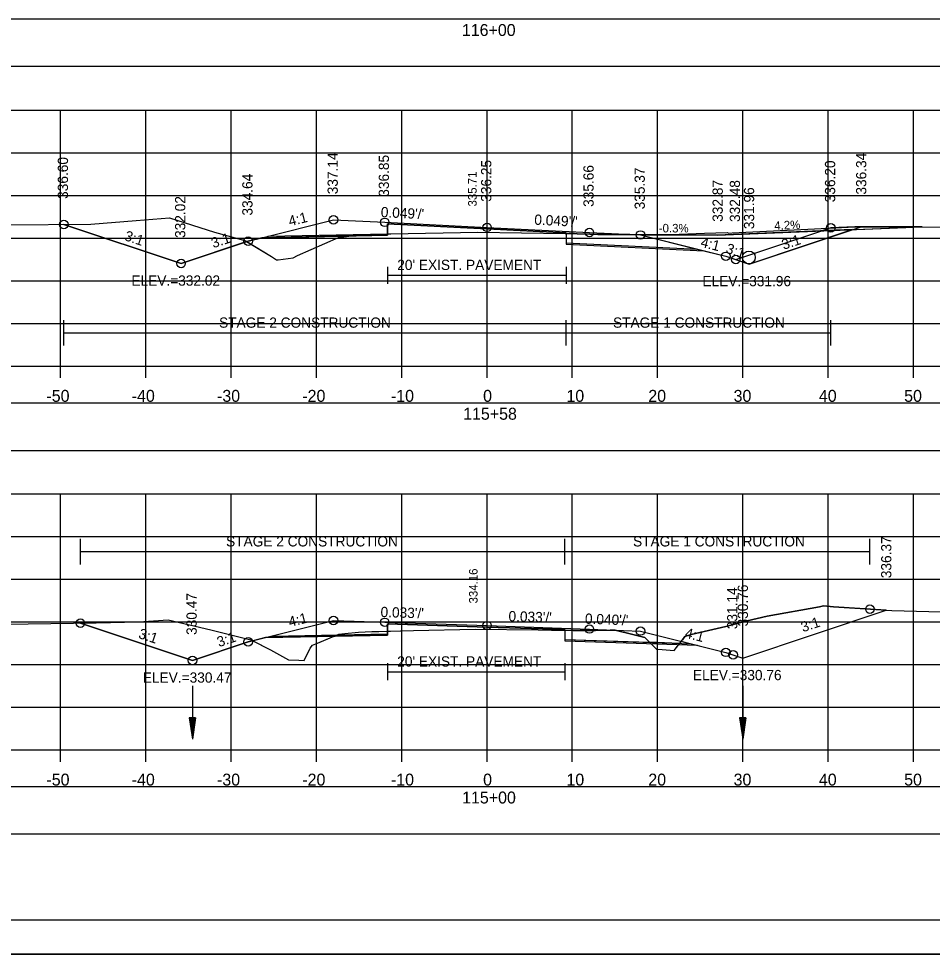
# Model space of a CAD drawing. Extents: x 1376273 to 1384221, y 378927 to 384592.
# Drawn here: x 1377002.9 to 1377110, y 379898.5 to 380008.2 of the extents above; entities that cross this region are included whole.
import ezdxf

# ---------------------------------------------------------------- set-up
doc = ezdxf.new("R2010")
doc.units = 0
for name, color, linetype in [('R_Alt Surface', 7, 'Continuous'), ('R_Axis', 7, 'Continuous'), ('R_Axis Annot', 7, 'Continuous'), ('R_Border', 7, 'Continuous'), ('R_Border Notes', 7, 'Continuous'), ('R_Dimension', 7, 'Continuous'), ('R_Drive', 7, 'Continuous'), ('R_Exist Surface', 7, 'Continuous'), ('R_Fin Surface', 7, 'Continuous'), ('R_Grid', 7, 'Continuous'), ('R_No Plot', 7, 'Continuous'), ('R_Water', 7, 'Continuous'), ('R_Xsect Elev', 7, 'Continuous'), ('R_Xsect Slope', 7, 'Continuous'), ('T_Detection Zones', 7, 'Continuous'), ('T_Notes', 7, 'Continuous'), ('T_Vehicle Path Lt Minor', 7, 'Continuous')]:
    doc.layers.add(name, color=color, linetype=linetype)

msp = doc.modelspace()

# ---------------------------------------------------------------- linework, layer by layer
at = {"layer": 'R_Alt Surface'}
for points in [[(1377032.06, 379982.7), (1377046.08, 379982.98), (1377046.09, 379984.15), (1377057.77, 379983.57), (1377067.03, 379983.11), (1377067.04, 379981.94), (1377082.44, 379981.18)], [(1377046.09, 379979.13), (1377046.09, 379977.13)], [(1377067.03, 379979.13), (1377067.03, 379977.13)], [(1377046.09, 379978.13), (1377067.03, 379978.13)], [(1377032.52, 379935.82), (1377046.08, 379936.09), (1377046.09, 379937.26), (1377057.77, 379936.87), (1377066.88, 379936.57), (1377066.89, 379935.41), (1377081.73, 379934.91)], [(1377046.09, 379932.63), (1377046.09, 379930.63)], [(1377046.09, 379931.63), (1377066.88, 379931.63)], [(1377066.88, 379932.63), (1377066.88, 379930.63)]]:
    msp.add_lwpolyline(points, dxfattribs=at)
at = {"layer": 'R_Axis'}
for p, q in [((1376907.77, 379967.48), (1377207.77, 379967.48)), ((1377007.77, 379966.08), (1377007.77, 379967.48)), ((1377017.77, 379966.08), (1377017.77, 379967.48)), ((1377027.77, 379966.08), (1377027.77, 379967.48)), ((1377037.77, 379966.08), (1377037.77, 379967.48)), ((1377047.77, 379966.08), (1377047.77, 379967.48)), ((1377057.77, 379966.08), (1377057.77, 379967.48)), ((1377067.77, 379966.08), (1377067.77, 379967.48)), ((1377077.77, 379966.08), (1377077.77, 379967.48)), ((1377087.77, 379966.08), (1377087.77, 379967.48)), ((1377097.77, 379966.08), (1377097.77, 379967.48)), ((1377107.77, 379966.08), (1377107.77, 379967.48)), ((1376907.77, 379922.48), (1377207.77, 379922.48)), ((1377007.77, 379921.08), (1377007.77, 379922.48)), ((1377017.77, 379921.08), (1377017.77, 379922.48)), ((1377027.77, 379921.08), (1377027.77, 379922.48)), ((1377037.77, 379921.08), (1377037.77, 379922.48)), ((1377047.77, 379921.08), (1377047.77, 379922.48)), ((1377057.77, 379921.08), (1377057.77, 379922.48)), ((1377067.77, 379921.08), (1377067.77, 379922.48)), ((1377077.77, 379921.08), (1377077.77, 379922.48)), ((1377087.77, 379921.08), (1377087.77, 379922.48)), ((1377097.77, 379921.08), (1377097.77, 379922.48)), ((1377107.77, 379921.08), (1377107.77, 379922.48))]:
    msp.add_line(p, q, dxfattribs=at)
at = {"layer": 'R_Axis Annot'}
for points in [[(1376907.2, 380002.63), (1377209.01, 380002.63), (1377209.01, 380008.15), (1376907.2, 380008.15)], [(1376907.2, 379957.59), (1377209.01, 379957.59), (1377209.01, 379963.12), (1376907.2, 379963.12)], [(1376907.2, 379912.61), (1377209.01, 379912.61), (1377209.01, 379918.14), (1376907.2, 379918.14)]]:
    msp.add_lwpolyline(points, close=True, dxfattribs=at)
at = {"layer": 'R_Border'}
msp.add_line((1377215.95, 379902.48), (1376899.77, 379902.48), dxfattribs=at)
at = {"layer": 'R_Dimension'}
for p, q in [((1377008.14, 379969.87), (1377008.14, 379972.87)), ((1377067.03, 379969.87), (1377067.03, 379972.87)), ((1377098.09, 379969.87), (1377098.09, 379972.87)), ((1377008.14, 379971.37), (1377098.09, 379971.37)), ((1377010.09, 379944.22), (1377010.09, 379947.22)), ((1377066.88, 379944.22), (1377066.88, 379947.22)), ((1377102.67, 379944.22), (1377102.67, 379947.22)), ((1377010.09, 379945.72), (1377102.67, 379945.72))]:
    msp.add_line(p, q, dxfattribs=at)
at = {"layer": 'R_Drive'}
for p, q in [((1377084.77, 379982.81), (1377108.77, 379983.81)), ((1377075.77, 379982.85), (1377084.77, 379982.81))]:
    msp.add_line(p, q, dxfattribs=at)
at = {"layer": 'R_Exist Surface'}
for points in [[(1377001.35, 379984.02), (1377011.31, 379984.11), (1377016.64, 379984.55), (1377020.55, 379984.86), (1377025.8, 379983.18), (1377029.39, 379982.19), (1377032.48, 379980.32), (1377033.08, 379979.92), (1377033.26, 379979.93), (1377035.05, 379980.15), (1377035.53, 379980.44), (1377040.35, 379982.56), (1377042.5, 379982.84), (1377042.76, 379982.87), (1377043.01, 379982.88), (1377045.09, 379982.95), (1377046.5, 379982.98), (1377056.69, 379983.19), (1377066.95, 379983.03), (1377068.03, 379983.01), (1377068.34, 379983), (1377069.81, 379982.94), (1377070.75, 379982.9), (1377070.78, 379982.9), (1377071.18, 379982.9), (1377071.92, 379982.9), (1377079.33, 379982.92), (1377083.28, 379983.05), (1377085.92, 379983.13), (1377086.12, 379983.06), (1377086.52, 379983.09), (1377095.38, 379983.54), (1377100.89, 379983.82), (1377107.35, 379983.82), (1377114.74, 379983.78)], [(1376990.62, 379937.05), (1377011.94, 379937.36), (1377016.93, 379937.49), (1377020.39, 379937.7), (1377025.38, 379936.54), (1377030.07, 379935.38), (1377032.37, 379934.18), (1377034.49, 379933.01), (1377035.71, 379932.97), (1377036.32, 379932.94), (1377037.02, 379934.38), (1377037.31, 379934.74), (1377037.89, 379934.98), (1377040.38, 379936.02), (1377041.11, 379936.12), (1377042.68, 379936.29), (1377044.25, 379936.34), (1377045.09, 379936.36), (1377049.13, 379936.46), (1377056.36, 379936.64), (1377063.76, 379936.53), (1377067.88, 379936.47), (1377069.62, 379936.47), (1377070.49, 379936.48), (1377072.21, 379936.5), (1377072.8, 379936.49), (1377074.86, 379935.99), (1377076.28, 379935.65), (1377076.61, 379935.28), (1377077.63, 379934.26), (1377078.29, 379934.25), (1377079.73, 379934.14), (1377080.67, 379935.38), (1377080.96, 379935.77), (1377081.72, 379935.98), (1377085.76, 379936.92), (1377088.27, 379937.58), (1377090.63, 379938.13), (1377096.77, 379939.25), (1377097.24, 379939.34), (1377098.4, 379939.25), (1377105.24, 379938.8), (1377125.44, 379938.27)]]:
    msp.add_lwpolyline(points, dxfattribs=at)
at = {"layer": 'R_Fin Surface'}
for points in [[(1377008.14, 379984.08), (1377021.89, 379979.5), (1377029.77, 379982.12), (1377031.35, 379982.52), (1377039.77, 379984.62), (1377045.77, 379984.33), (1377057.77, 379983.74), (1377069.77, 379983.14), (1377075.77, 379982.85), (1377084.82, 379980.58), (1377085.77, 379980.35), (1377088.49, 379979.44), (1377101.64, 379983.82)], [(1377010.09, 379937.33), (1377023.23, 379932.95), (1377029.77, 379935.13), (1377031.81, 379935.64), (1377039.77, 379937.63), (1377045.77, 379937.43), (1377057.77, 379937.04), (1377069.77, 379936.64), (1377075.77, 379936.4), (1377083.89, 379934.37), (1377085.77, 379933.9), (1377087.76, 379933.24), (1377104.58, 379938.85)]]:
    msp.add_lwpolyline(points, dxfattribs=at)
at = {"layer": 'R_Grid'}
for p, q in [((1376907.77, 379997.48), (1377207.77, 379997.48)), ((1376907.77, 379997.48), (1377207.77, 379997.48)), ((1377007.77, 379967.48), (1377007.77, 379997.48)), ((1377007.77, 379967.48), (1377007.77, 379997.48)), ((1377017.77, 379967.48), (1377017.77, 379997.48)), ((1377017.77, 379967.48), (1377017.77, 379997.48)), ((1377027.77, 379967.48), (1377027.77, 379997.48)), ((1377027.77, 379967.48), (1377027.77, 379997.48)), ((1377037.77, 379967.48), (1377037.77, 379997.48)), ((1377037.77, 379967.48), (1377037.77, 379997.48)), ((1377047.77, 379967.48), (1377047.77, 379997.48)), ((1377047.77, 379967.48), (1377047.77, 379997.48)), ((1377057.77, 379967.48), (1377057.77, 379997.48)), ((1377057.77, 379967.48), (1377057.77, 379997.48)), ((1377067.77, 379967.48), (1377067.77, 379997.48)), ((1377067.77, 379967.48), (1377067.77, 379997.48)), ((1377077.77, 379967.48), (1377077.77, 379997.48)), ((1377077.77, 379967.48), (1377077.77, 379997.48)), ((1377087.77, 379967.48), (1377087.77, 379997.48)), ((1377087.77, 379967.48), (1377087.77, 379997.48)), ((1377097.77, 379967.48), (1377097.77, 379997.48)), ((1377097.77, 379967.48), (1377097.77, 379997.48)), ((1377107.77, 379967.48), (1377107.77, 379997.48)), ((1377107.77, 379967.48), (1377107.77, 379997.48)), ((1376907.77, 379992.48), (1377207.77, 379992.48)), ((1376907.77, 379992.48), (1377207.77, 379992.48)), ((1376907.77, 379987.48), (1377207.77, 379987.48)), ((1376907.77, 379987.48), (1377207.77, 379987.48)), ((1376907.77, 379982.48), (1377207.77, 379982.48)), ((1376907.77, 379982.48), (1377207.77, 379982.48)), ((1376907.77, 379977.48), (1377207.77, 379977.48)), ((1376907.77, 379977.48), (1377207.77, 379977.48)), ((1376907.77, 379972.48), (1377207.77, 379972.48)), ((1376907.77, 379972.48), (1377207.77, 379972.48)), ((1376907.77, 379967.48), (1377207.77, 379967.48)), ((1376907.77, 379967.48), (1377207.77, 379967.48)), ((1376907.77, 379952.48), (1377207.77, 379952.48)), ((1376907.77, 379952.48), (1377207.77, 379952.48)), ((1377007.77, 379922.48), (1377007.77, 379952.48)), ((1377007.77, 379922.48), (1377007.77, 379952.48)), ((1377017.77, 379922.48), (1377017.77, 379952.48)), ((1377017.77, 379922.48), (1377017.77, 379952.48)), ((1377027.77, 379922.48), (1377027.77, 379952.48)), ((1377027.77, 379922.48), (1377027.77, 379952.48)), ((1377037.77, 379922.48), (1377037.77, 379952.48)), ((1377037.77, 379922.48), (1377037.77, 379952.48)), ((1377047.77, 379922.48), (1377047.77, 379952.48)), ((1377047.77, 379922.48), (1377047.77, 379952.48)), ((1377057.77, 379922.48), (1377057.77, 379952.48)), ((1377057.77, 379922.48), (1377057.77, 379952.48)), ((1377067.77, 379922.48), (1377067.77, 379952.48)), ((1377067.77, 379922.48), (1377067.77, 379952.48)), ((1377077.77, 379922.48), (1377077.77, 379952.48)), ((1377077.77, 379922.48), (1377077.77, 379952.48)), ((1377087.77, 379922.48), (1377087.77, 379952.48)), ((1377087.77, 379922.48), (1377087.77, 379952.48)), ((1377097.77, 379922.48), (1377097.77, 379952.48)), ((1377097.77, 379922.48), (1377097.77, 379952.48)), ((1377107.77, 379922.48), (1377107.77, 379952.48)), ((1377107.77, 379922.48), (1377107.77, 379952.48)), ((1376907.77, 379947.48), (1377207.77, 379947.48)), ((1376907.77, 379947.48), (1377207.77, 379947.48)), ((1376907.77, 379942.48), (1377207.77, 379942.48)), ((1376907.77, 379942.48), (1377207.77, 379942.48)), ((1376907.77, 379937.48), (1377207.77, 379937.48)), ((1376907.77, 379937.48), (1377207.77, 379937.48)), ((1376907.77, 379932.48), (1377207.77, 379932.48)), ((1376907.77, 379932.48), (1377207.77, 379932.48)), ((1376907.77, 379927.48), (1377207.77, 379927.48)), ((1376907.77, 379927.48), (1377207.77, 379927.48)), ((1376907.77, 379922.48), (1377207.77, 379922.48)), ((1376907.77, 379922.48), (1377207.77, 379922.48))]:
    msp.add_line(p, q, dxfattribs=at)
at = {"layer": 'R_No Plot'}
msp.add_line((1376887.37, 379898.5), (1377220.7, 379898.5), dxfattribs=at)
for points in [[(1376887.36, 380111.83), (1377220.7, 380111.83), (1377220.7, 379898.5), (1376887.36, 379898.5)], [(1377133.69, 380107.94), (1377133.69, 380098.06), (1377169.42, 380098.06), (1377169.42, 380095.14), (1377192.62, 380095.14), (1377192.62, 380070.81), (1377215.95, 380070.81), (1377215.95, 379902.48), (1376899.77, 379902.48), (1376899.77, 380107.94)]]:
    msp.add_lwpolyline(points, close=True, dxfattribs=at)
for points in [[(1377031.35, 379982.52), (1377046.08, 379982.82), (1377046.09, 379984.15), (1377057.77, 379983.57), (1377067.03, 379983.11), (1377067.04, 379981.78), (1377083.2, 379980.99)], [(1377031.81, 379935.64), (1377046.08, 379935.93), (1377046.09, 379937.26), (1377057.77, 379936.87), (1377066.88, 379936.57), (1377066.89, 379935.24), (1377082.43, 379934.74)]]:
    msp.add_lwpolyline(points, dxfattribs=at)
for centre in [(1377008.14, 379984.08), (1377008.14, 379984.08), (1377039.77, 379984.62), (1377039.77, 379984.62), (1377045.77, 379984.33), (1377045.77, 379984.33), (1377057.77, 379983.74), (1377057.77, 379983.74), (1377069.77, 379983.14), (1377069.77, 379983.14), (1377075.77, 379982.85), (1377075.77, 379982.85), (1377098.09, 379983.68), (1377098.09, 379983.68), (1377029.77, 379982.12), (1377029.77, 379982.12), (1377021.89, 379979.5), (1377021.89, 379979.5), (1377021.89, 379979.5), (1377021.89, 379979.5), (1377085.77, 379980.35), (1377085.77, 379980.35), (1377086.93, 379979.96), (1377086.93, 379979.96), (1377086.93, 379979.96), (1377086.93, 379979.96), (1377102.67, 379938.97), (1377102.67, 379938.97), (1377010.09, 379937.33), (1377010.09, 379937.33), (1377039.77, 379937.63), (1377039.77, 379937.63), (1377045.77, 379937.43), (1377045.77, 379937.43), (1377057.77, 379937.04), (1377057.77, 379937.04), (1377069.77, 379936.64), (1377069.77, 379936.64), (1377075.77, 379936.4), (1377075.77, 379936.4), (1377029.77, 379935.13), (1377029.77, 379935.13), (1377085.77, 379933.9), (1377085.77, 379933.9), (1377086.62, 379933.62), (1377086.62, 379933.62), (1377086.62, 379933.62), (1377086.62, 379933.62), (1377023.23, 379932.95), (1377023.23, 379932.95), (1377023.23, 379932.95), (1377023.23, 379932.95)]:
    msp.add_circle(centre, 0.5, dxfattribs=at)
at = {"layer": 'R_Water'}
for p, q in [((1377023.23, 379929.99), (1377023.23, 379923.74)), ((1377087.76, 379929.99), (1377087.76, 379923.74)), ((1377022.85, 379926.24), (1377023.23, 379923.74)), ((1377023.6, 379926.24), (1377022.85, 379926.24)), ((1377022.91, 379926.24), (1377023.23, 379924.16)), ((1377022.98, 379926.24), (1377023.23, 379924.59)), ((1377023.04, 379926.24), (1377023.23, 379925.01)), ((1377023.1, 379926.24), (1377023.23, 379925.43)), ((1377023.17, 379926.24), (1377023.23, 379925.85)), ((1377023.6, 379926.24), (1377023.23, 379923.74)), ((1377023.35, 379926.24), (1377023.23, 379925.43)), ((1377023.48, 379926.24), (1377023.23, 379924.59)), ((1377023.54, 379926.24), (1377023.23, 379924.16)), ((1377023.41, 379926.24), (1377023.23, 379925.01)), ((1377023.29, 379926.24), (1377023.23, 379925.85)), ((1377087.38, 379926.24), (1377087.76, 379923.74)), ((1377088.13, 379926.24), (1377087.38, 379926.24)), ((1377087.45, 379926.24), (1377087.76, 379924.16)), ((1377087.51, 379926.24), (1377087.76, 379924.59)), ((1377087.57, 379926.24), (1377087.76, 379925.01)), ((1377087.64, 379926.24), (1377087.76, 379925.43)), ((1377087.7, 379926.24), (1377087.76, 379925.85)), ((1377088.13, 379926.24), (1377087.76, 379923.74)), ((1377087.88, 379926.24), (1377087.76, 379925.43)), ((1377088.01, 379926.24), (1377087.76, 379924.59)), ((1377088.07, 379926.24), (1377087.76, 379924.16)), ((1377087.95, 379926.24), (1377087.76, 379925.01)), ((1377087.82, 379926.24), (1377087.76, 379925.85))]:
    msp.add_line(p, q, dxfattribs=at)
msp.add_circle((1377088.47, 379980.21), 0.75, dxfattribs=at)
at = {"layer": 'T_Detection Zones'}
for p, q in [((1377100.6, 379983.47), (1377084.77, 379982.81)), ((1377075.77, 379982.85), (1377074.5, 379982.91)), ((1377084.77, 379982.81), (1377075.77, 379982.85)), ((1377066.88, 379936.48), (1377066.89, 379935.41)), ((1377066.89, 379935.41), (1377076.81, 379935.08)), ((1377080.35, 379934.96), (1377076.81, 379935.08))]:
    msp.add_line(p, q, dxfattribs=at)
for points in [[(1377008.14, 379984.08), (1377011.31, 379984.11), (1377016.64, 379984.55), (1377020.55, 379984.86), (1377025.8, 379983.18), (1377029.39, 379982.19), (1377029.6, 379982.07), (1377021.89, 379979.5)], [(1377029.6, 379982.07), (1377032.48, 379980.32), (1377033.08, 379979.92), (1377033.26, 379979.93), (1377035.05, 379980.15), (1377035.53, 379980.44), (1377040.35, 379982.56), (1377041.63, 379982.73), (1377031.35, 379982.52), (1377029.77, 379982.12)], [(1377041.63, 379982.73), (1377042.5, 379982.84), (1377042.76, 379982.87), (1377043.01, 379982.88), (1377045.09, 379982.95), (1377046.08, 379982.97), (1377046.08, 379982.82)], [(1377010.09, 379937.33), (1377011.94, 379937.36), (1377016.93, 379937.49), (1377020.39, 379937.7), (1377025.38, 379936.54), (1377030.07, 379935.38), (1377030.3, 379935.26), (1377029.77, 379935.13), (1377023.23, 379932.95)], [(1377039.86, 379935.8), (1377040.38, 379936.02), (1377041.11, 379936.12), (1377042.68, 379936.29), (1377044.25, 379936.34), (1377045.09, 379936.36), (1377046.08, 379936.39), (1377046.08, 379935.93)], [(1377030.3, 379935.26), (1377032.37, 379934.18), (1377034.49, 379933.01), (1377035.71, 379932.97), (1377036.32, 379932.94), (1377037.02, 379934.38), (1377037.31, 379934.74), (1377037.89, 379934.98), (1377039.86, 379935.8), (1377031.81, 379935.64)]]:
    msp.add_lwpolyline(points, close=True, dxfattribs=at)
for points in [[(1377088.59, 379979.47), (1377088.83, 379979.55), (1377100.6, 379983.47)], [(1377074.5, 379982.91), (1377071.92, 379982.9), (1377071.18, 379982.9), (1377070.78, 379982.9), (1377070.75, 379982.9), (1377069.81, 379982.94), (1377068.34, 379983), (1377068.03, 379983.01), (1377067.03, 379983.03)], [(1377067.03, 379983.03), (1377067.04, 379981.94), (1377082.44, 379981.18)], [(1377082.44, 379981.18), (1377084.82, 379980.58), (1377085.77, 379980.35), (1377088.07, 379979.58), (1377088.42, 379979.46)], [(1377104.58, 379938.85), (1377098.4, 379939.25), (1377097.24, 379939.34), (1377096.77, 379939.25), (1377090.63, 379938.13), (1377088.27, 379937.58), (1377085.76, 379936.92), (1377081.72, 379935.98), (1377080.96, 379935.77), (1377080.67, 379935.38), (1377080.54, 379935.21)], [(1377083.89, 379934.37), (1377085.77, 379933.9), (1377087.76, 379933.24), (1377104.58, 379938.85)], [(1377076.81, 379935.08), (1377076.61, 379935.28), (1377076.28, 379935.65), (1377074.86, 379935.99), (1377072.8, 379936.49), (1377072.21, 379936.5), (1377070.49, 379936.48), (1377069.62, 379936.47), (1377067.88, 379936.47), (1377066.88, 379936.48)], [(1377076.81, 379935.08), (1377077.63, 379934.26), (1377078.29, 379934.25), (1377079.73, 379934.14), (1377080.35, 379934.96)], [(1377080.54, 379935.21), (1377081.73, 379934.91), (1377083.89, 379934.37)]]:
    msp.add_lwpolyline(points, dxfattribs=at)
msp.add_arc((1377088.47, 379980.21), 0.75, 265.6898, 278.6796, dxfattribs=at)
at = {"layer": 'T_Notes'}
for p, q in [((1377097.04, 379983.33), (1377084.77, 379982.81)), ((1377097.04, 379983.33), (1377108.77, 379983.81)), ((1377098.09, 379983.68), (1377097.04, 379983.33)), ((1377084.77, 379982.81), (1377075.77, 379982.85))]:
    msp.add_line(p, q, dxfattribs=at)
for points in [[(1377075.77, 379982.85), (1377082.36, 379981.2), (1377085.77, 379980.35), (1377086.93, 379979.96), (1377097.04, 379983.33)], [(1377108.77, 379983.81), (1377107.35, 379983.82), (1377100.89, 379983.82), (1377098.09, 379983.68)]]:
    msp.add_lwpolyline(points, dxfattribs=at)
at = {"layer": 'T_Vehicle Path Lt Minor'}
for points in [[(1377046.08, 379982.97), (1377046.5, 379982.98), (1377056.69, 379983.19), (1377066.95, 379983.03), (1377067.03, 379983.03), (1377067.03, 379983.11), (1377057.77, 379983.57), (1377046.09, 379984.15)], [(1377046.08, 379936.39), (1377049.13, 379936.46), (1377056.36, 379936.64), (1377063.76, 379936.53), (1377066.88, 379936.48), (1377066.88, 379936.57), (1377057.77, 379936.87), (1377046.09, 379937.26)]]:
    msp.add_lwpolyline(points, close=True, dxfattribs=at)

# ---------------------------------------------------------------- texts
at = {"layer": 'R_Alt Surface'}
for p in [(1377047.24, 379978.74), (1377047.24, 379932.24)]:
    msp.add_text("20' EXIST. PAVEMENT", height=1.2, dxfattribs=at).set_placement(p)
at = {"layer": 'R_Axis Annot'}
for s, p in [('116+00', (1377054.82, 380006.18)), ('-50', (1377006.11, 379963.28)), ('-40', (1377016.11, 379963.28)), ('-30', (1377026.11, 379963.28)), ('-20', (1377036.11, 379963.28)), ('-10', (1377046.5, 379963.28)), ('0', (1377057.31, 379963.28)), ('10', (1377067.08, 379963.28)), ('20', (1377076.68, 379963.28)), ('30', (1377086.68, 379963.28)), ('40', (1377096.68, 379963.28)), ('50', (1377106.68, 379963.28)), ('115+58', (1377054.97, 379961.18)), ('-50', (1377006.11, 379918.28)), ('-40', (1377016.11, 379918.28)), ('-30', (1377026.11, 379918.28)), ('-20', (1377036.11, 379918.28)), ('-10', (1377046.5, 379918.28)), ('0', (1377057.31, 379918.28)), ('10', (1377067.08, 379918.28)), ('20', (1377076.68, 379918.28)), ('30', (1377086.68, 379918.28)), ('40', (1377096.68, 379918.28)), ('50', (1377106.68, 379918.28)), ('115+00', (1377054.85, 379916.18))]:
    msp.add_text(s, height=1.4, dxfattribs=at).set_placement(p)
at = {"layer": 'R_Border Notes'}
for s, p in [('ELEV.=332.02', (1377016.07, 379976.9)), ('ELEV.=331.96', (1377083.02, 379976.84)), ('ELEV.=330.76', (1377081.91, 379930.64)), ('ELEV.=330.47', (1377017.41, 379930.35))]:
    msp.add_text(s, height=1.2, dxfattribs=at).set_placement(p)
at = {"layer": 'R_Dimension'}
for s, p in [('STAGE 2 CONSTRUCTION', (1377026.35, 379971.97)), ('STAGE 1 CONSTRUCTION', (1377072.54, 379971.97)), ('STAGE 2 CONSTRUCTION', (1377027.17, 379946.32)), ('STAGE 1 CONSTRUCTION', (1377074.89, 379946.32))]:
    msp.add_text(s, height=1.2, dxfattribs=at).set_placement(p)
at = {"layer": 'R_No Plot'}
for s, p in [('336.20', (1377098.59, 379986.68)), ('332.48', (1377087.43, 379984.37)), ('331.14', (1377087.12, 379936.62))]:
    msp.add_text(s, height=1.2, rotation=90, dxfattribs=at).set_placement(p)
at = {"layer": 'R_Xsect Elev'}
for s, height, rotation, p in [('337.14', 1.2, 90, (1377040.27, 379987.62)), ('336.85', 1.2, 90, (1377046.27, 379987.33)), ('336.34', 1.2, 90, (1377102.24, 379987.58)), ('336.60', 1.2, 90, (1377008.64, 379987.08)), ('336.25', 1.2, 90, (1377058.27, 379986.74)), ('335.66', 1.2, 90, (1377070.27, 379986.14)), ('334.64', 1.2, 90, (1377030.27, 379985.12)), ('335.71', 1, 90, (1377056.55, 379986.19)), ('335.37', 1.2, 90, (1377076.27, 379985.85)), ('332.87', 1.2, 90, (1377085.41, 379984.39)), ('331.96', 1.2, 90, (1377089.09, 379983.53)), ('332.02', 1.2, 90, (1377022.39, 379982.5)), ('4.2%', 1, 2.3866, (1377091.47, 379983.44)), ('-0.3%', 1, 359.8043, (1377077.91, 379983.15)), ('336.37', 1.2, 90, (1377105.18, 379942.6)), ('334.16', 1, 90, (1377056.66, 379939.64)), ('330.76', 1.2, 90, (1377088.36, 379936.94)), ('330.47', 1.2, 90, (1377023.73, 379935.95))]:
    msp.add_text(s, height=height, rotation=rotation, dxfattribs=at).set_placement(p)
at = {"layer": 'R_Xsect Slope'}
for s, rotation, p in [('4:1', 14.0362, (1377034.65, 379983.86)), ("0.049'/'", 357.1705, (1377045.29, 379984.95)), ("0.049'/'", 357.1703, (1377063.29, 379984.06)), ('3:1', 341.5651, (1377015.17, 379982.26)), ('3:1', 18.4349, (1377025.67, 379981.29)), ('4:1', 345.9638, (1377082.74, 379981.48)), ('3:1', 18.4349, (1377092.55, 379981.1)), ('3:1', 341.5651, (1377085.68, 379980.77)), ('4:1', 14.0362, (1377034.65, 379936.87)), ("0.033'/'", 358.1184, (1377045.27, 379938.05)), ("0.033'/'", 358.1181, (1377060.27, 379937.56)), ("0.040'/'", 357.7094, (1377069.23, 379937.27)), ('3:1', 18.4349, (1377094.81, 379936.25)), ('3:1', 341.5651, (1377016.81, 379935.61)), ('3:1', 18.4349, (1377026.34, 379934.51)), ('4:1', 345.9638, (1377080.89, 379935.64))]:
    msp.add_text(s, height=1.2, rotation=rotation, dxfattribs=at).set_placement(p)

doc.saveas('drawing.dxf')
